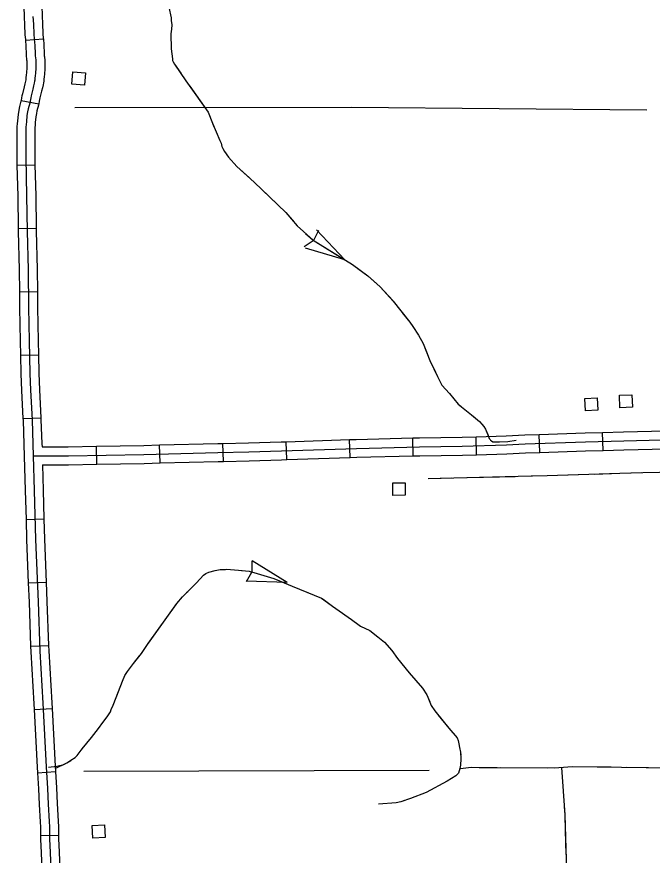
# Model space of a CAD drawing. Extents: x 1084508 to 1142749, y 1057638 to 1093403.
# Drawn here: x 1122816 to 1124480, y 1065663 to 1067858 of the extents above; entities that cross this region are included whole.
import ezdxf

# ---------------------------------------------------------------- set-up
doc = ezdxf.new("R2010")
doc.units = 0
for name, color, linetype in [('Level 32', 7, 'Continuous'), ('Level 4', 7, 'Continuous'), ('Level 43', 7, 'Continuous'), ('Level 5', 7, 'Continuous'), ('Level 56', 7, 'Continuous')]:
    doc.layers.add(name, color=color, linetype=linetype)

msp = doc.modelspace()

# ---------------------------------------------------------------- linework, layer by layer
at = {"layer": 'Level 32'}
for p, q in [((1122839, 1067796.7), (1122885.9, 1067800.4)), ((1122827.6, 1067639.3), (1122873.7, 1067629.9)), ((1122816.9, 1067469.3), (1122864, 1067470.4)), ((1122820.2, 1067303.7), (1122867.3, 1067304.6)), ((1122823.3, 1067138.2), (1122870.3, 1067138.7)), ((1122826.2, 1066972.3), (1122873.3, 1066973.2)), ((1122832.5, 1066805.9), (1122879.5, 1066808.3)), ((1124351.1, 1066722.9), (1124349.9, 1066770)), ((1123523, 1066698.6), (1123521.5, 1066745.6)), ((1123688.7, 1066704), (1123687.1, 1066751)), ((1123854.2, 1066708.3), (1123853, 1066755.4)), ((1124020.1, 1066711.2), (1124018.5, 1066758.3)), ((1124185.7, 1066717.5), (1124184, 1066764.6)), ((1123025.6, 1066686.6), (1123024.8, 1066733.7)), ((1123191.5, 1066689.8), (1123190.3, 1066736.9)), ((1123357.2, 1066693.8), (1123355.9, 1066740.9)), ((1122840.5, 1066541.7), (1122887.5, 1066543.2)), ((1122846.4, 1066375.9), (1122893.5, 1066377.7)), ((1122852.3, 1066210.4), (1122899.4, 1066212)), ((1122861.8, 1066044.6), (1122908.8, 1066046.9)), ((1122870.3, 1065878.7), (1122917.3, 1065881.7)), ((1122878.4, 1065714.4), (1122925.5, 1065715))]:
    msp.add_line(p, q, dxfattribs=at)
for points in [[(1122831.9, 1067963.6), (1122832, 1067960.5), (1122833, 1067923.9), (1122834.8, 1067886.3), (1122835.3, 1067857.5), (1122836.8, 1067837.8), (1122837.8, 1067811.1), (1122838.8, 1067798.8), (1122839, 1067796.7)], [(1122879, 1067964.6), (1122879.1, 1067961.6), (1122880, 1067925.7), (1122881.8, 1067887.8), (1122882.4, 1067859.7), (1122883.8, 1067840.5), (1122884.8, 1067813.8), (1122885.7, 1067802.5), (1122885.9, 1067800.4)], [(1122858.8, 1067858.6), (1122860.3, 1067839.2), (1122861.3, 1067812.4), (1122862.3, 1067800.6), (1122863.7, 1067783), (1122864.6, 1067760.9), (1122864.7, 1067755.4), (1122865, 1067751.7), (1122865.4, 1067749.4), (1122866, 1067746.6), (1122866.3, 1067744), (1122866.5, 1067741.1), (1122866.6, 1067737.4), (1122866.6, 1067734.2), (1122866, 1067723.2), (1122865, 1067710.1), (1122864.4, 1067703.3), (1122863.8, 1067697.1), (1122863.4, 1067692.2), (1122863, 1067689.3), (1122862.1, 1067684.4), (1122860.5, 1067677.4), (1122858.2, 1067668.7), (1122854.1, 1067651.5), (1122852.9, 1067646.1), (1122852.1, 1067641.5), (1122850.1, 1067631.7), (1122846.3, 1067617.3), (1122844.6, 1067609.3), (1122843, 1067599.5), (1122841.4, 1067583.5), (1122840.7, 1067576.2), (1122840.3, 1067569.4), (1122840.1, 1067564.1), (1122839.9, 1067560.3), (1122839.9, 1067554.9), (1122840, 1067489.5), (1122842.2, 1067389), (1122843.8, 1067297.2), (1122846.2, 1067195.8), (1122847.2, 1067096.5), (1122849, 1067009.2), (1122850.8, 1066924.1), (1122852.2, 1066880.4), (1122856.2, 1066802.9), (1122858.7, 1066738.8), (1122859.5, 1066708.1)], [(1122885.9, 1067800.4), (1122887.2, 1067784.5), (1122888.2, 1067761.6), (1122888.2, 1067756.4), (1122888.4, 1067754.5), (1122888.5, 1067753.8), (1122889.2, 1067750.6), (1122889.7, 1067746.3), (1122890, 1067742.3), (1122890.2, 1067737.8), (1122890.2, 1067733.5), (1122889.5, 1067721.7), (1122888.5, 1067708.1), (1122887.8, 1067701), (1122887.2, 1067695), (1122886.8, 1067689.7), (1122886.2, 1067685.5), (1122885.1, 1067679.6), (1122883.3, 1067671.8), (1122881, 1067663), (1122877.1, 1067646.3), (1122876, 1067641.4), (1122875.2, 1067637), (1122873.7, 1067629.9)], [(1122839, 1067796.7), (1122840.2, 1067781.6), (1122841.1, 1067760.3), (1122841.2, 1067754.4), (1122841.6, 1067749), (1122842.2, 1067745), (1122842.7, 1067742.6), (1122842.9, 1067741.7), (1122843, 1067739.9), (1122843.1, 1067737), (1122843.1, 1067734.9), (1122842.5, 1067724.8), (1122841.6, 1067712.1), (1122840.9, 1067705.6), (1122840.3, 1067699.2), (1122840, 1067694.7), (1122839.7, 1067693), (1122839, 1067689.3), (1122837.6, 1067683), (1122835.3, 1067674.4), (1122831.2, 1067656.7), (1122829.9, 1067650.8), (1122829, 1067646), (1122827.6, 1067639.3)], [(1122827.6, 1067639.3), (1122827.2, 1067637.1), (1122823.4, 1067622.8), (1122821.5, 1067613.7), (1122819.7, 1067602.6), (1122817.9, 1067585.7), (1122817.2, 1067578.1), (1122816.7, 1067570.5), (1122816.6, 1067565), (1122816.4, 1067561), (1122816.3, 1067555), (1122816.5, 1067489.2), (1122816.9, 1067469.3)], [(1122873.7, 1067629.9), (1122873, 1067626.4), (1122869.2, 1067611.9), (1122867.8, 1067605), (1122866.4, 1067596.4), (1122864.8, 1067581.2), (1122864.2, 1067574.3), (1122863.8, 1067568.3), (1122863.6, 1067563.2), (1122863.5, 1067559.6), (1122863.4, 1067554.9), (1122863.6, 1067489.8), (1122864, 1067470.4)], [(1122816.9, 1067469.3), (1122818.7, 1067388.5), (1122820.2, 1067303.7)], [(1122864, 1067470.4), (1122865.8, 1067389.5), (1122867.3, 1067304.6)], [(1122820.2, 1067303.7), (1122820.3, 1067296.7), (1122822.7, 1067195.5), (1122823.3, 1067138.2)], [(1122867.3, 1067304.6), (1122867.4, 1067297.7), (1122869.7, 1067196.2), (1122870.3, 1067138.7)], [(1122870.3, 1067138.7), (1122870.8, 1067096.9), (1122872.5, 1067009.6), (1122873.3, 1066973.2)], [(1122823.3, 1067138.2), (1122823.7, 1067096.2), (1122825.5, 1067008.7), (1122826.2, 1066972.3)], [(1122826.2, 1066972.3), (1122827.2, 1066923.5), (1122828.7, 1066879.4), (1122832.5, 1066805.9)], [(1122873.3, 1066973.2), (1122874.3, 1066924.8), (1122875.8, 1066881.4), (1122879.5, 1066808.3)], [(1122832.5, 1066805.9), (1122832.7, 1066801.8), (1122835.2, 1066738.1), (1122836, 1066707.5)], [(1122879.5, 1066808.4), (1122879.7, 1066804), (1122882.2, 1066739.6), (1122882.4, 1066732.2)], [(1124184, 1066764.6), (1124304, 1066768.9), (1124349.9, 1066770)], [(1124349.9, 1066770), (1124404.4, 1066771.3), (1124514.6, 1066774)], [(1122859.5, 1066708.1), (1122882.4, 1066708.7), (1122951.4, 1066708.9), (1123149.1, 1066712.3), (1123342.8, 1066717), (1123423.6, 1066719.2), (1123508.9, 1066721.7), (1123705.8, 1066728.1), (1123870.7, 1066732.3), (1123982.6, 1066733.5), (1124097.9, 1066737.5), (1124146.9, 1066739.7), (1124304.7, 1066745.3), (1124405, 1066747.8), (1124537.9, 1066751)], [(1123355.9, 1066740.9), (1123422.9, 1066742.7), (1123508.2, 1066745.2), (1123521.5, 1066745.6)], [(1123521.5, 1066745.6), (1123687.1, 1066751)], [(1123687.1, 1066751), (1123705.1, 1066751.6), (1123853, 1066755.4)], [(1123853, 1066755.4), (1123870.2, 1066755.8), (1123982, 1066757), (1124018.5, 1066758.3)], [(1124018.5, 1066758.3), (1124097, 1066761), (1124146, 1066763.2), (1124184, 1066764.6)], [(1122882.4, 1066732.2), (1122951.2, 1066732.4), (1123024.8, 1066733.7)], [(1123024.8, 1066733.7), (1123148.6, 1066735.8), (1123190.3, 1066736.9)], [(1123190.3, 1066736.9), (1123342.2, 1066740.5), (1123355.9, 1066740.9)], [(1124185.7, 1066717.5), (1124305.4, 1066721.8), (1124351.1, 1066722.9)], [(1124351.1, 1066722.9), (1124405.5, 1066724.3), (1124516.8, 1066727)], [(1122836, 1066707.5), (1122838.1, 1066617.5), (1122840.5, 1066541.7)], [(1122859.5, 1066708.1), (1122861.7, 1066618.1), (1122865.6, 1066489.8), (1122871.9, 1066326.4), (1122876.4, 1066196.9), (1122884.5, 1066060.6), (1122892.9, 1065894.6), (1122896.6, 1065837.6), (1122898.4, 1065796.7), (1122901.2, 1065751.2), (1122901.6, 1065737), (1122902, 1065705.9), (1122903.7, 1065670.2), (1122907.8, 1065560), (1122912.8, 1065420.1), (1122917, 1065289.1), (1122921.9, 1065138.3), (1122923, 1065043.1)], [(1123523, 1066698.6), (1123688.7, 1066704)], [(1123688.7, 1066704), (1123706.5, 1066704.6), (1123854.2, 1066708.3)], [(1123854.2, 1066708.3), (1123871.1, 1066708.7), (1123983.1, 1066710), (1124020.1, 1066711.2)], [(1124020.1, 1066711.2), (1124098.8, 1066713.9), (1124147.9, 1066716.2), (1124185.7, 1066717.5)], [(1122883.6, 1066685.2), (1122951.6, 1066685.3), (1123025.6, 1066686.6)], [(1122883.6, 1066685.2), (1122885.2, 1066618.8), (1122887.5, 1066543.2)], [(1123025.6, 1066686.6), (1123149.6, 1066688.8), (1123191.5, 1066689.8)], [(1123191.5, 1066689.8), (1123343.4, 1066693.5), (1123357.2, 1066693.8)], [(1123357.2, 1066693.8), (1123424.3, 1066695.7), (1123509.6, 1066698.1), (1123523, 1066698.6)], [(1122840.5, 1066541.7), (1122842.1, 1066489), (1122846.4, 1066375.9)], [(1122887.5, 1066543.2), (1122889.2, 1066490.6), (1122893.5, 1066377.7)], [(1122846.4, 1066375.9), (1122848.4, 1066325.6), (1122852.3, 1066210.4)], [(1122893.5, 1066377.7), (1122895.4, 1066327.3), (1122899.4, 1066212)], [(1122852.3, 1066210.4), (1122852.8, 1066195.7), (1122861, 1066059.3), (1122861.8, 1066044.6)], [(1122899.4, 1066212), (1122899.9, 1066198), (1122908, 1066061.9), (1122908.8, 1066046.9)], [(1122861.8, 1066044.6), (1122869.4, 1065893.2), (1122870.3, 1065878.7)], [(1122908.8, 1066046.9), (1122916.4, 1065895.9), (1122917.3, 1065881.7)], [(1122870.3, 1065878.7), (1122873.1, 1065836.4), (1122874.8, 1065795.4), (1122877.7, 1065750.1), (1122878.1, 1065736.5), (1122878.4, 1065714.4)], [(1122917.3, 1065881.7), (1122920.1, 1065838.9), (1122921.9, 1065797.9), (1122924.7, 1065752.3), (1122925.2, 1065737.5), (1122925.5, 1065715)], [(1122878.4, 1065714.4), (1122878.5, 1065705.2), (1122880.1, 1065669.2), (1122884.3, 1065559.1), (1122884.6, 1065548.3)], [(1122925.5, 1065715), (1122925.6, 1065706.6), (1122927.2, 1065671.1), (1122931.3, 1065560.8), (1122931.7, 1065550)]]:
    msp.add_lwpolyline(points, dxfattribs=at)
at = {"layer": 'Level 4'}
msp.add_lwpolyline([(1124465.5, 1067613.6), (1123692.5, 1067620.8), (1122968.3, 1067619.6)], dxfattribs=at)
at = {"layer": 'Level 43'}
for p, q in [((1123605.9, 1067298.1), (1123592.8, 1067272.6)), ((1123675.1, 1067222.1), (1123601, 1067300.2)), ((1123568.4, 1067256.8), (1123592.5, 1067272.3)), ((1123675.1, 1067222.1), (1123571.8, 1067252.7)), ((1123431.4, 1066433.2), (1123431.6, 1066404.5)), ((1123524.1, 1066376.8), (1123432.6, 1066433.7)), ((1123417.3, 1066379.2), (1123431.5, 1066404.2)), ((1123524.1, 1066376.8), (1123416.5, 1066380.3))]:
    msp.add_line(p, q, dxfattribs=at)
for points in [[(1123214.2, 1067883.5), (1123220.2, 1067855.5), (1123220.5, 1067848), (1123222.3, 1067837), (1123221.2, 1067826), (1123219.8, 1067813.9), (1123220.5, 1067774.2), (1123223.7, 1067748.3), (1123223.7, 1067743.3), (1123225.5, 1067739.8), (1123229.4, 1067734.1), (1123258.8, 1067690.4), (1123317.7, 1067608.1), (1123328.7, 1067579.3), (1123347.9, 1067533.9), (1123351.1, 1067526.8), (1123352.9, 1067518.7), (1123355.3, 1067513.3), (1123360.3, 1067505.5), (1123370.9, 1067490.3), (1123392.6, 1067466.5), (1123438, 1067425.3), (1123521, 1067345.8), (1123550.5, 1067310.7), (1123592, 1067273.1), (1123695.5, 1067209.5), (1123734.9, 1067179.7), (1123767.9, 1067151.3), (1123802, 1067113.4), (1123844.9, 1067058.7), (1123853.4, 1067047.4), (1123868.3, 1067024.3), (1123879.7, 1067002.6), (1123897.7, 1066958.3), (1123917.3, 1066916.4), (1123929.3, 1066893.7), (1123948.8, 1066871.3), (1123971.5, 1066844), (1124007, 1066815.6), (1124027.6, 1066798.2), (1124034, 1066791.8), (1124038.6, 1066785.1), (1124043.2, 1066778), (1124049.2, 1066764.2), (1124052.8, 1066754.2), (1124055.3, 1066751), (1124056.7, 1066749.2), (1124058.8, 1066747.5), (1124062.4, 1066745.3), (1124065.2, 1066745), (1124080.1, 1066745.3), (1124102.1, 1066746.4), (1124123.4, 1066749.6)], [(1123221.4, 1067827.8), (1123221.2, 1067826), (1123219.8, 1067813.9), (1123220.5, 1067774.2), (1123223.7, 1067748.3), (1123223.7, 1067743.3), (1123225.5, 1067739.8), (1123229.4, 1067734.1), (1123245.5, 1067710.3)], [(1123269, 1067676.2), (1123317.7, 1067608.1), (1123328.7, 1067579.3), (1123332.5, 1067570.3)], [(1123348.7, 1067532.2), (1123351.1, 1067526.8), (1123352.9, 1067518.7), (1123355.3, 1067513.3), (1123360.3, 1067505.5), (1123370.9, 1067490.3), (1123392.6, 1067466.5), (1123425.3, 1067436.8)], [(1123455.6, 1067408.5), (1123521, 1067345.8), (1123542.6, 1067320)], [(1123572.1, 1067291), (1123592, 1067273.1), (1123675.1, 1067222.1)], [(1123709.5, 1067199), (1123734.9, 1067179.7), (1123757.8, 1067160)], [(1123757.8, 1067160), (1123767.9, 1067151.3), (1123800.5, 1067115)], [(1123826.2, 1067082.5), (1123844.9, 1067058.7), (1123853.4, 1067047.4), (1123868.3, 1067024.3), (1123879.7, 1067002.6), (1123890.2, 1066976.7)], [(1123906.8, 1066938.8), (1123917.3, 1066916.4), (1123929.3, 1066893.7), (1123948.8, 1066871.3), (1123971.5, 1066844), (1123978.3, 1066838.6)], [(1124010.6, 1066812.6), (1124027.6, 1066798.2), (1124034, 1066791.8), (1124038.6, 1066785.1), (1124043.2, 1066778), (1124051.3, 1066759.4)], [(1123893.4, 1066648.9), (1124128.9, 1066655), (1124204.9, 1066657.1), (1124394.7, 1066662.8), (1124455.3, 1066665.3), (1124542.6, 1066667), (1124685.5, 1066666.7), (1124734.9, 1066668.1), (1124826, 1066668.8), (1125038.2, 1066675.6), (1125097.1, 1066675.6), (1125170.1, 1066677), (1125277.6, 1066680.5), (1125306.7, 1066681.9)], [(1124162.6, 1066655.9), (1124204.9, 1066657.1), (1124286.9, 1066659.6)], [(1124328.3, 1066660.8), (1124394.7, 1066662.8), (1124452.5, 1066665.2)], [(1123893.4, 1066648.9), (1123955.5, 1066650.5)], [(1123996.9, 1066651.6), (1124121.2, 1066654.8)], [(1122899.1, 1065893.6), (1122921, 1065896.3), (1122939.3, 1065900.3), (1122947.8, 1065904.4), (1122958.1, 1065911.5), (1122969.2, 1065918.2), (1122974.2, 1065924), (1122980, 1065930.7), (1122987.5, 1065941), (1123012.1, 1065970.9), (1123030.4, 1065994.6), (1123041.6, 1066010.7), (1123052.8, 1066025.4), (1123061.7, 1066038.4), (1123063, 1066044.7), (1123068.8, 1066055.8), (1123082.7, 1066091.1), (1123092.9, 1066118.8), (1123098.8, 1066133.1), (1123106.3, 1066143.4), (1123121.5, 1066164.4), (1123142.5, 1066190.7), (1123160.4, 1066217.1), (1123209.5, 1066285), (1123235, 1066322.1), (1123250.1, 1066339.1), (1123264, 1066353.4), (1123286.8, 1066376.2), (1123305.1, 1066396.3), (1123311.3, 1066400.7), (1123319.4, 1066403.9), (1123335.9, 1066408.3), (1123348.8, 1066410.6), (1123364.9, 1066411.5), (1123397.1, 1066409.2), (1123424.8, 1066406.1), (1123445.3, 1066400.7), (1123489.5, 1066387.3), (1123537.3, 1066367.2), (1123613.7, 1066336), (1123643.2, 1066315), (1123692.3, 1066279.7), (1123716.4, 1066262.7), (1123740.1, 1066251.1), (1123761.5, 1066234.5), (1123778.5, 1066220.2), (1123798.1, 1066199.2), (1123813.3, 1066177.8), (1123843.7, 1066140.3), (1123878.5, 1066100.5), (1123890.1, 1066082.6), (1123892.4, 1066076.4), (1123900.8, 1066054.9), (1123910.7, 1066041.1), (1123947.3, 1065995.5), (1123969.2, 1065970), (1123971.8, 1065962.9), (1123973.6, 1065954.4), (1123975, 1065944.6), (1123978.1, 1065933), (1123978.5, 1065915.1), (1123978.1, 1065898.6), (1123976.3, 1065889.6), (1123972.3, 1065878), (1123966, 1065870.9), (1123942.8, 1065856.6), (1123887.9, 1065827.1), (1123846.8, 1065811), (1123821.8, 1065802.9), (1123809.7, 1065800.3), (1123763.3, 1065796.2)], [(1123261, 1066350.3), (1123264, 1066353.4), (1123286.8, 1066376.2), (1123305.1, 1066396.3), (1123311.3, 1066400.7), (1123319.4, 1066403.9), (1123335.9, 1066408.3), (1123348.8, 1066410.6), (1123362.9, 1066411.3)], [(1123404.2, 1066408.4), (1123424.8, 1066406.1), (1123445.3, 1066400.7), (1123489.5, 1066387.3), (1123522.9, 1066373.3)], [(1123561.1, 1066357.5), (1123613.7, 1066336), (1123618.1, 1066332.8)], [(1123618.1, 1066332.8), (1123643.2, 1066315), (1123668.6, 1066296.7)], [(1123161.3, 1066218.3), (1123209.5, 1066285), (1123233.3, 1066319.6)], [(1123702.3, 1066272.6), (1123716.4, 1066262.7), (1123740.1, 1066251.1), (1123761.5, 1066234.5), (1123778.5, 1066220.2), (1123798.1, 1066199.2), (1123799.7, 1066197)], [(1123077.2, 1066077.1), (1123082.7, 1066091.1), (1123092.9, 1066118.8), (1123098.8, 1066133.1), (1123106.3, 1066143.4), (1123121.5, 1066164.4), (1123137.5, 1066184.4)], [(1123824.5, 1066163.9), (1123843.7, 1066140.3), (1123878.5, 1066100.5), (1123890.1, 1066082.6), (1123892.4, 1066076.4), (1123897.2, 1066064.2)], [(1122986.7, 1065939.9), (1122987.5, 1065941), (1123012.1, 1065970.9), (1123030.4, 1065994.6), (1123041.6, 1066010.7), (1123052.8, 1066025.4), (1123061.7, 1066038.4), (1123061.8, 1066038.8)], [(1123919.7, 1066029.8), (1123947.3, 1065995.5), (1123969.2, 1065970), (1123971.8, 1065962.9), (1123973.6, 1065954.4), (1123975, 1065944.6), (1123978.1, 1065933), (1123978.3, 1065924.5)], [(1122916.8, 1065889.7), (1122947.8, 1065904.4), (1122957.6, 1065911.2)], [(1122937.8, 1065046.1), (1123008.4, 1065047.9), (1123110.1, 1065046.7), (1123297, 1065052), (1123375.8, 1065053.7), (1123504.3, 1065056.7), (1123699.4, 1065057.8), (1123784.1, 1065059), (1123957, 1065061.3), (1124152.7, 1065066.6), (1124214, 1065068.9), (1124265.1, 1065070.3), (1124268.4, 1065071.8), (1124270.6, 1065074.4), (1124272.7, 1065077.5), (1124274.7, 1065084.3), (1124274.3, 1065098.9), (1124272.7, 1065166.1), (1124269, 1065269.4), (1124264, 1065387.5), (1124262.9, 1065435.1), (1124258.6, 1065533.8), (1124251.6, 1065768.7), (1124243.3, 1065892.3)], [(1123978.5, 1065889.6), (1123985.2, 1065890.5), (1124005.8, 1065893.2), (1124026.3, 1065892.7), (1124074.1, 1065892.3), (1124223.3, 1065891.8), (1124270.6, 1065895.4), (1124527.9, 1065891.4)], [(1123978.5, 1065889.6), (1123985.2, 1065890.5), (1124005.8, 1065893.2), (1124026.3, 1065892.7), (1124040.5, 1065892.6)], [(1124081.9, 1065892.3), (1124206.2, 1065891.9)], [(1124247.4, 1065830.6), (1124243.3, 1065892.3)], [(1124247.5, 1065893.7), (1124270.6, 1065895.4), (1124371.8, 1065893.8)], [(1124413.2, 1065893.2), (1124527.9, 1065891.4), (1124537.5, 1065891.9)], [(1123974.2, 1065883.6), (1123972.3, 1065878), (1123966, 1065870.9), (1123942.8, 1065856.6), (1123887.9, 1065827.1), (1123870, 1065820.1)], [(1123831, 1065805.9), (1123821.8, 1065802.9), (1123809.7, 1065800.3), (1123763.3, 1065796.2)], [(1124252.8, 1065727.1), (1124251.6, 1065768.7), (1124250.2, 1065789.2)], [(1124254.7, 1065665), (1124252.8, 1065727.1)]]:
    msp.add_lwpolyline(points, dxfattribs=at)
at = {"layer": 'Level 5'}
msp.add_lwpolyline([(1122992, 1065882.6), (1123896.2, 1065885.7)], dxfattribs=at)
at = {"layer": 'Level 56'}
for points in [[(1122960.8, 1067681.8), (1122963.5, 1067714.3), (1122996.1, 1067711.6), (1122993.4, 1067679.1)], [(1124304.7, 1066826.3), (1124303.3, 1066858.9), (1124336, 1066860.3), (1124337.4, 1066827.7)], [(1124395.2, 1066834.5), (1124394, 1066867.2), (1124426.7, 1066868.4), (1124428, 1066835.7)], [(1123800.7, 1066605), (1123800.3, 1066637.6), (1123833, 1066638.1), (1123833.4, 1066605.4)], [(1123015, 1065707.6), (1123013.3, 1065740.2), (1123046.1, 1065741.9), (1123047.7, 1065709.3)]]:
    msp.add_lwpolyline(points, close=True, dxfattribs=at)

doc.saveas('drawing.dxf')
